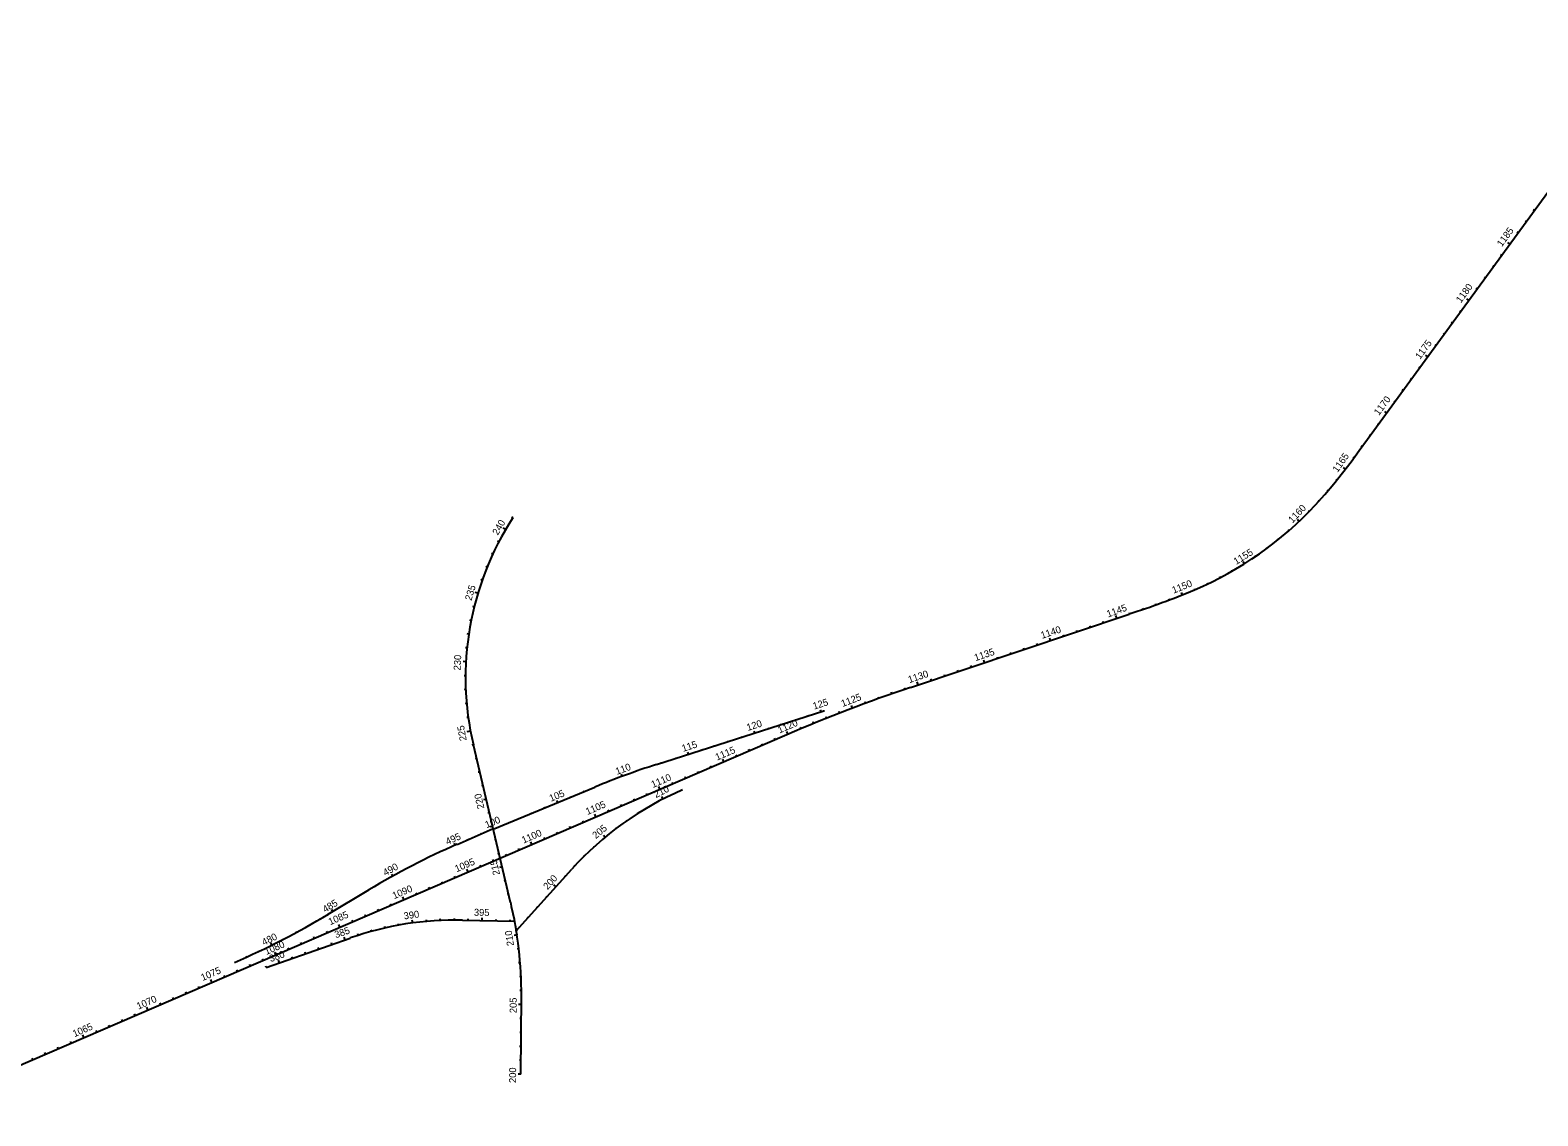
# Model space of a CAD drawing. Extents: x 448091 to 665917, y 1461380 to 1587607.
# Drawn here: x 563659 to 574477, y 1468819 to 1476608 of the extents above; entities that cross this region are included whole.
import ezdxf

# ---------------------------------------------------------------- set-up
doc = ezdxf.new("R2010")
doc.units = 0
doc.layers.add('TextShtNo', color=7, linetype='Continuous')
doc.layers.add('TextTitle', color=7, linetype='Continuous')

msp = doc.modelspace()

# ---------------------------------------------------------------- linework, layer by layer
at = {"layer": 'TextShtNo'}
for p, q in [((573255, 1473673), (575396, 1476608)), ((573255, 1473673), (575395, 1476607)), ((573196, 1473592), (573255, 1473673)), ((573137, 1473512), (573196, 1473592)), ((573076, 1473432), (573137, 1473512)), ((572950, 1473277), (573014, 1473354)), ((573014, 1473354), (573076, 1473432)), ((572883, 1473203), (572950, 1473277)), ((569976, 1471893), (571544, 1472419)), ((568153, 1471340), (569353, 1471724)), ((562742, 1468819), (569089, 1471554)), ((567107, 1470351), (566840, 1471481)), ((566982, 1470877), (567712, 1471178)), ((566723, 1470767), (566982, 1470881)), ((566723, 1470767), (566982, 1470881)), ((567147, 1470147), (567546, 1470588)), ((565798, 1470266), (566090, 1470440)), ((566762, 1470223), (567136, 1470215)), ((565353, 1469884), (565956, 1470095)), ((567181, 1469118), (567184, 1469678))]:
    msp.add_line(p, q, dxfattribs=at)
for centre, radius, start, end in [((568883, 1471964), 2100, 146.922, 193.3043), ((571016, 1474935), 2546, 293.0482, 317.1468), ((569598, 1478456), 6342, 287.8698, 292.3861), ((573622, 1461029), 11459, 108.5492, 113.2992), ((569901, 1465883), 5730, 107.7582, 112.4595), ((569247, 1469053), 2292, 113.2991, 137.9456), ((569030, 1465523), 5730, 113.7506, 120.8828), ((569030, 1465523), 5730, 113.7506, 120.8828), ((564319, 1469692), 2865, 359.7264, 13.3045), ((562858, 1475183), 5730, 293.2992, 300.8828), ((566713, 1467932), 2292, 88.7605, 109.2791)]:
    msp.add_arc(centre, radius, start, end, dxfattribs=at)
at = {"layer": 'TextTitle'}
for p, q in [((574445, 1475322), (574453, 1475316)), ((574386, 1475241), (574394, 1475235)), ((574260, 1475085), (574277, 1475073)), ((574327, 1475160), (574336, 1475154)), ((574210, 1474998), (574218, 1474993)), ((574151, 1474918), (574159, 1474912)), ((574033, 1474756), (574041, 1474750)), ((574092, 1474837), (574100, 1474831)), ((573966, 1474681), (573982, 1474669)), ((573915, 1474595), (573923, 1474589)), ((573797, 1474433), (573805, 1474427)), ((573856, 1474514), (573864, 1474508)), ((573738, 1474352), (573746, 1474346)), ((573671, 1474277), (573687, 1474266)), ((573561, 1474110), (573569, 1474104)), ((573620, 1474191), (573628, 1474185)), ((573502, 1474029), (573510, 1474023)), ((573376, 1473873), (573393, 1473861)), ((573443, 1473948), (573452, 1473942)), ((573326, 1473787), (573334, 1473781)), ((573267, 1473706), (573275, 1473700)), ((573149, 1473545), (573157, 1473539)), ((573208, 1473625), (573216, 1473619)), ((573080, 1473471), (573096, 1473459)), ((573027, 1473386), (573035, 1473380)), ((572898, 1473234), (572905, 1473228)), ((572964, 1473309), (572971, 1473303)), ((567124, 1473110), (567115, 1473116)), ((572830, 1473161), (572837, 1473154)), ((567071, 1473025), (567053, 1473036)), ((572685, 1473025), (572692, 1473017)), ((572752, 1473099), (572766, 1473084)), ((567023, 1472938), (567013, 1472943)), ((572530, 1472900), (572536, 1472892)), ((572609, 1472961), (572615, 1472953)), ((566978, 1472848), (566969, 1472853)), ((572361, 1472796), (572371, 1472779)), ((572449, 1472842), (572455, 1472833)), ((566938, 1472756), (566929, 1472760)), ((572193, 1472688), (572198, 1472679)), ((572281, 1472736), (572286, 1472727)), ((566872, 1472568), (566852, 1472574)), ((566903, 1472663), (566893, 1472666)), ((571917, 1472574), (571925, 1472556)), ((572013, 1472602), (572017, 1472593)), ((572104, 1472643), (572109, 1472634)), ((566845, 1472471), (566835, 1472474)), ((571640, 1472462), (571643, 1472453)), ((571734, 1472495), (571737, 1472485)), ((571828, 1472529), (571831, 1472520)), ((566824, 1472374), (566813, 1472376)), ((571355, 1472367), (571359, 1472357)), ((571447, 1472408), (571453, 1472389)), ((571545, 1472430), (571548, 1472421)), ((566806, 1472275), (566796, 1472277)), ((570973, 1472249), (570979, 1472230)), ((571071, 1472271), (571074, 1472262)), ((571166, 1472303), (571169, 1472294)), ((571261, 1472335), (571264, 1472325)), ((566794, 1472176), (566783, 1472177)), ((570692, 1472144), (570695, 1472135)), ((570787, 1472176), (570790, 1472166)), ((570881, 1472208), (570885, 1472198)), ((566786, 1472076), (566766, 1472078)), ((570407, 1472049), (570411, 1472039)), ((570499, 1472090), (570505, 1472071)), ((570597, 1472112), (570600, 1472103)), ((566783, 1471976), (566773, 1471977)), ((570031, 1471912), (570025, 1471932)), ((570126, 1471944), (570123, 1471954)), ((570218, 1471985), (570221, 1471975)), ((570312, 1472017), (570316, 1472007)), ((566785, 1471877), (566774, 1471876)), ((569748, 1471814), (569744, 1471824)), ((569842, 1471847), (569839, 1471858)), ((569937, 1471880), (569933, 1471890)), ((566792, 1471777), (566781, 1471776)), ((569335, 1471719), (569331, 1471733)), ((569467, 1471709), (569463, 1471719)), ((569560, 1471745), (569553, 1471764)), ((569654, 1471780), (569650, 1471790)), ((566803, 1471677), (566792, 1471676)), ((568954, 1471597), (568953, 1471601)), ((569049, 1471627), (569048, 1471632)), ((569145, 1471658), (569143, 1471662)), ((569189, 1471597), (569185, 1471606)), ((569240, 1471688), (569238, 1471693)), ((569281, 1471635), (569277, 1471645)), ((569374, 1471672), (569370, 1471682)), ((566819, 1471579), (566793, 1471574)), ((568668, 1471505), (568667, 1471510)), ((568764, 1471536), (568762, 1471540)), ((568859, 1471566), (568854, 1471580)), ((568913, 1471478), (568909, 1471488)), ((569005, 1471518), (569001, 1471528)), ((569097, 1471557), (569088, 1471576)), ((566840, 1471481), (566829, 1471478)), ((566863, 1471384), (566852, 1471381)), ((568288, 1471383), (568286, 1471388)), ((568383, 1471414), (568378, 1471428)), ((568478, 1471444), (568476, 1471449)), ((568573, 1471475), (568572, 1471479)), ((568637, 1471360), (568629, 1471379)), ((568729, 1471399), (568725, 1471409)), ((568821, 1471439), (568817, 1471449)), ((566886, 1471286), (566875, 1471284)), ((568003, 1471289), (568001, 1471294)), ((568097, 1471322), (568096, 1471326)), ((568192, 1471353), (568191, 1471357)), ((568454, 1471281), (568449, 1471290)), ((568546, 1471320), (568541, 1471330)), ((566909, 1471189), (566898, 1471186)), ((567722, 1471183), (567720, 1471187)), ((567815, 1471220), (567813, 1471225)), ((567908, 1471255), (567903, 1471270)), ((568178, 1471162), (568170, 1471181)), ((568270, 1471201), (568266, 1471211)), ((568362, 1471241), (568358, 1471251)), ((566932, 1471092), (566912, 1471087)), ((567445, 1471068), (567439, 1471082)), ((567537, 1471106), (567535, 1471111)), ((567630, 1471145), (567628, 1471149)), ((567995, 1471083), (567990, 1471093)), ((568086, 1471122), (568082, 1471132)), ((568201, 1471092), (568192, 1471110)), ((568201, 1471092), (568199, 1471097)), ((568291, 1471136), (568289, 1471140)), ((566955, 1470994), (566944, 1470992)), ((567168, 1470953), (567166, 1470958)), ((567260, 1470992), (567258, 1470996)), ((567353, 1471030), (567351, 1471035)), ((567719, 1470964), (567711, 1470983)), ((567811, 1471004), (567807, 1471014)), ((567903, 1471043), (567898, 1471053)), ((568028, 1470993), (568025, 1470997)), ((568113, 1471045), (568111, 1471049)), ((566893, 1470842), (566891, 1470846)), ((566978, 1470897), (566958, 1470892)), ((566982, 1470878), (566977, 1470876)), ((567075, 1470915), (567073, 1470920)), ((567443, 1470845), (567439, 1470855)), ((567535, 1470885), (567531, 1470895)), ((567627, 1470925), (567623, 1470934)), ((567863, 1470880), (567860, 1470884)), ((567944, 1470938), (567941, 1470942)), ((566710, 1470761), (566704, 1470775)), ((566802, 1470801), (566800, 1470806)), ((567001, 1470800), (566990, 1470797)), ((567168, 1470727), (567164, 1470737)), ((567260, 1470766), (567252, 1470785)), ((567352, 1470806), (567347, 1470816)), ((567709, 1470752), (567706, 1470756)), ((567785, 1470817), (567773, 1470831)), ((567785, 1470817), (567782, 1470821)), ((566439, 1470633), (566437, 1470637)), ((566529, 1470677), (566526, 1470682)), ((566619, 1470720), (566617, 1470724)), ((566984, 1470648), (566980, 1470658)), ((567024, 1470702), (567013, 1470700)), ((567076, 1470687), (567072, 1470697)), ((567637, 1470683), (567633, 1470687)), ((566262, 1470539), (566255, 1470552)), ((566350, 1470587), (566348, 1470591)), ((566709, 1470529), (566704, 1470539)), ((566801, 1470569), (566792, 1470588)), ((566892, 1470608), (566888, 1470618)), ((567047, 1470605), (567027, 1470600)), ((567500, 1470537), (567496, 1470541)), ((567567, 1470611), (567563, 1470615)), ((566089, 1470439), (566086, 1470444)), ((566175, 1470490), (566173, 1470494)), ((566433, 1470410), (566429, 1470420)), ((566525, 1470450), (566521, 1470460)), ((566617, 1470489), (566613, 1470499)), ((567070, 1470508), (567059, 1470505)), ((567093, 1470410), (567082, 1470408)), ((567433, 1470463), (567418, 1470476)), ((567433, 1470463), (567429, 1470466)), ((565831, 1470285), (565824, 1470298)), ((565917, 1470337), (565915, 1470341)), ((566003, 1470388), (566001, 1470392)), ((566158, 1470292), (566153, 1470302)), ((566249, 1470331), (566245, 1470341)), ((566341, 1470371), (566333, 1470390)), ((567116, 1470313), (567105, 1470311)), ((567299, 1470315), (567295, 1470318)), ((567366, 1470389), (567362, 1470392)), ((565659, 1470185), (565656, 1470189)), ((565745, 1470234), (565743, 1470239)), ((565882, 1470173), (565874, 1470192)), ((565974, 1470213), (565970, 1470222)), ((566066, 1470252), (566062, 1470262)), ((566305, 1470187), (566303, 1470198)), ((566404, 1470203), (566401, 1470223)), ((566503, 1470214), (566502, 1470225)), ((566603, 1470221), (566602, 1470232)), ((566703, 1470224), (566703, 1470234)), ((566803, 1470222), (566803, 1470233)), ((566903, 1470220), (566903, 1470241)), ((567003, 1470218), (567003, 1470229)), ((567103, 1470216), (567103, 1470226)), ((567136, 1470215), (567125, 1470213)), ((567232, 1470240), (567228, 1470244)), ((565483, 1470090), (565480, 1470094)), ((565571, 1470137), (565569, 1470141)), ((565698, 1470094), (565694, 1470104)), ((565790, 1470134), (565786, 1470143)), ((565920, 1470082), (565913, 1470102)), ((566014, 1470115), (566011, 1470125)), ((566110, 1470143), (566107, 1470153)), ((566207, 1470167), (566205, 1470178)), ((567152, 1470116), (567132, 1470113)), ((567165, 1470166), (567161, 1470169)), ((565303, 1470001), (565301, 1470006)), ((565393, 1470045), (565387, 1470058)), ((565423, 1469975), (565415, 1469994)), ((565515, 1470015), (565510, 1470025)), ((565607, 1470054), (565602, 1470064)), ((565636, 1469983), (565633, 1469994)), ((565731, 1470016), (565727, 1470027)), ((565825, 1470049), (565822, 1470060)), ((567165, 1470017), (567154, 1470016)), ((565147, 1469857), (565143, 1469867)), ((565212, 1469960), (565210, 1469964)), ((565239, 1469896), (565235, 1469906)), ((565331, 1469936), (565327, 1469946)), ((565353, 1469884), (565350, 1469894)), ((565448, 1469917), (565441, 1469937)), ((565542, 1469950), (565538, 1469960)), ((567175, 1469918), (567164, 1469917)), ((564964, 1469778), (564955, 1469797)), ((565055, 1469817), (565051, 1469827)), ((567181, 1469818), (567170, 1469817)), ((564688, 1469659), (564684, 1469669)), ((564780, 1469698), (564776, 1469708)), ((564872, 1469738), (564868, 1469748)), ((567184, 1469718), (567173, 1469718)), ((564413, 1469540), (564408, 1469550)), ((564504, 1469580), (564496, 1469599)), ((564596, 1469619), (564592, 1469629)), ((567183, 1469618), (567163, 1469618)), ((564137, 1469422), (564133, 1469431)), ((564229, 1469461), (564225, 1469471)), ((564321, 1469501), (564316, 1469511)), ((567183, 1469518), (567172, 1469518)), ((563953, 1469342), (563949, 1469352)), ((564045, 1469382), (564037, 1469401)), ((567182, 1469418), (567172, 1469418)), ((563678, 1469224), (563674, 1469234)), ((563770, 1469263), (563765, 1469273)), ((563861, 1469303), (563857, 1469313)), ((567182, 1469318), (567171, 1469318)), ((567181, 1469218), (567171, 1469218)), ((567181, 1469118), (567160, 1469118))]:
    msp.add_line(p, q, dxfattribs=at)
for centre, radius in [((569353, 1471724), 1), ((566982, 1470881), 1), ((566982, 1470877), 1), ((567147, 1470147), 2), ((567147, 1470147), 1), ((567151, 1470121), 2)]:
    msp.add_circle(centre, radius, dxfattribs=at)

# ---------------------------------------------------------------- texts
for s, rotation, p in [('1185', 53.5495, (574219, 1475050)), ('1180', 53.5495, (573925, 1474647)), ('1175', 53.5495, (573632, 1474243)), ('1170', 53.5495, (573337, 1473840)), ('1165', 54.8164, (573040, 1473431)), ('1160', 46.6863, (572717, 1473068)), ('240', 59.6504, (567015, 1472981)), ('1155', 31.7549, (572313, 1472771)), ('235', 73.2922, (566825, 1472512)), ('1150', 21.6953, (571864, 1472565)), ('1145', 20.0546, (571394, 1472394)), ('1140', 18.5492, (570920, 1472241)), ('1135', 18.5492, (570443, 1472081)), ('230', 86.9341, (566747, 1472014)), ('1130', 18.5492, (569968, 1471923)), ('125', 17.7583, (569284, 1471733)), ('1125', 20.7581, (569489, 1471752)), ('225', 100.5759, (566792, 1471514)), ('120', 17.7583, (568809, 1471580)), ('1120', 23.2581, (569036, 1471562)), ('115', 17.7583, (568344, 1471430)), ('1115', 23.2992, (568588, 1471367)), ('110', 20.3459, (567870, 1471265)), ('1110', 23.2992, (568128, 1471171)), ('210', 27.155, (568150, 1471098)), ('220', 103.3045, (566919, 1471027)), ('105', 22.4595, (567396, 1471072)), ('1105', 23.2992, (567658, 1470977)), ('100', 22.4595, (566935, 1470882)), ('495', 23.8902, (566653, 1470761)), ('1100', 23.2992, (567199, 1470772)), ('205', 39.655, (567718, 1470804)), ('490', 28.8902, (566208, 1470538)), ('1095', 23.2992, (566719, 1470566)), ('215', 103.3045, (567031, 1470552)), ('200', 47.9456, (567372, 1470438)), ('1090', 23.2992, (566271, 1470373)), ('485', 30.8828, (565776, 1470275)), ('395', 358.7604, (566843, 1470255)), ('1085', 23.2992, (565812, 1470186)), ('390', 7.7422, (566343, 1470228)), ('480', 26.2671, (565337, 1470039)), ('385', 19.2791, (565853, 1470093)), ('210', 98.5178, (567131, 1470042)), ('1080', 23.2992, (565354, 1469973)), ('380', 19.2791, (565385, 1469922)), ('1075', 23.2992, (564897, 1469786)), ('1070', 23.2992, (564436, 1469581)), ('205', 89.7264, (567150, 1469556)), ('1065', 23.2992, (563977, 1469383)), ('200', 89.7264, (567146, 1469055))]:
    msp.add_text(s, height=50, rotation=rotation, dxfattribs=at).set_placement(p)

doc.saveas('drawing.dxf')
